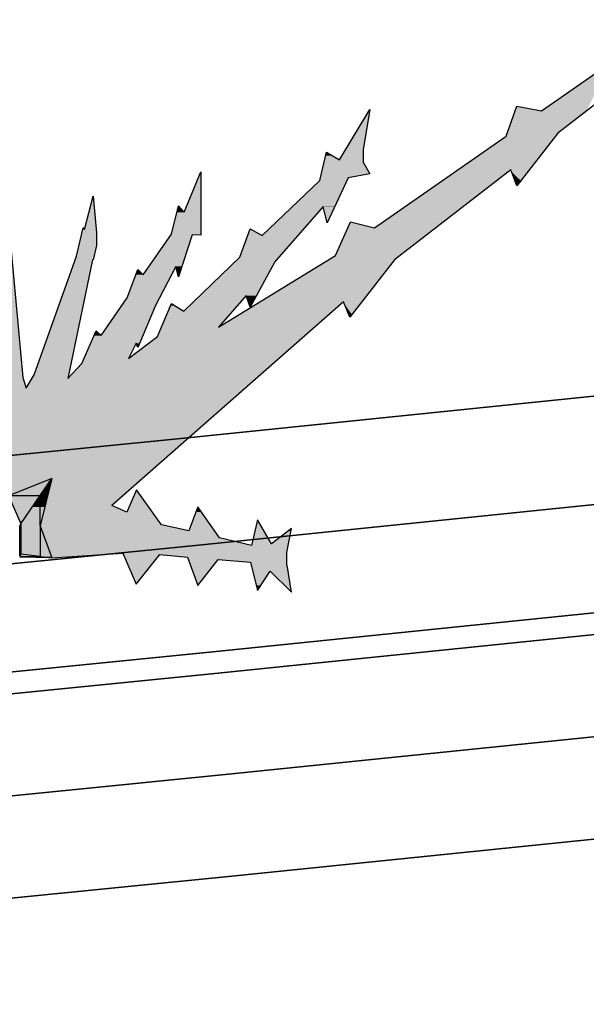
# Model space of a CAD drawing. Header units: millimetres. Extents: x 0 to 16721, y 217 to 10981.
# Tile 378 of 394: x 9207 to 9391, y 6132 to 6451. Entities that reach past the tile are written whole.
import ezdxf

# ---------------------------------------------------------------- set-up
doc = ezdxf.new("R2010")
doc.units = ezdxf.units.MM
doc.layers.add('PDF_PSS & TL', color=7, linetype='Continuous', true_color=0x7fffdf)

msp = doc.modelspace()

# ---------------------------------------------------------------- linework, layer by layer
at = {"layer": 'PDF_PSS & TL', "color": 7, "lineweight": 25}
for points in [[(9376.55, 6421.8), (9419.04, 6451.43)], [(9419.83, 6443.89), (9381.88, 6414.65)], [(9310.92, 6405.94), (9320.8, 6422.32)], [(9320.8, 6422.32), (9318.59, 6409.19), (9318.59, 6405.17)], [(9322.36, 6383.85), (9365.11, 6413.61), (9368.49, 6423.36)], [(9368.49, 6423.36), (9376.55, 6421.8)], [(9381.88, 6414.65), (9368.49, 6397.5)], [(9304.55, 6399.19), (9306.76, 6408.41)], [(9306.76, 6408.41), (9310.92, 6405.94)], [(9318.59, 6405.16), (9320.8, 6401.4)], [(9260.5, 6388.92), (9265.95, 6402.04)], [(9265.95, 6402.05), (9265.95, 6381.51)], [(9320.8, 6401.4), (9313.78, 6400.1)], [(9366.54, 6402.7), (9328.86, 6373.46)], [(9368.49, 6397.5), (9366.54, 6402.7)], [(9285.84, 6381.38), (9304.55, 6399.19)], [(9313.78, 6400.1), (9306.89, 6385.54)], [(9195, 6336.55), (9198.12, 6331.87), (9198.9, 6335.25), (9200.19, 6374.75), (9200.19, 6380.21), (9202.14, 6392.04), (9204.22, 6380.21), (9204.35, 6376.44), (9208.12, 6335.25)], [(9211.76, 6336.16), (9225.54, 6374.62), (9227.75, 6383.85), (9228.13, 6383.33), (9230.99, 6394.12), (9232.03, 6382.29), (9232.03, 6378.13), (9230.99, 6373.45)], [(9256.34, 6381.77), (9258.68, 6391)], [(9258.68, 6391), (9260.5, 6388.92)], [(9306.89, 6385.54), (9305.59, 6390.74), (9289.87, 6372.68)], [(9309.62, 6374.88), (9314.56, 6385.8)], [(9314.56, 6385.8), (9322.36, 6383.85)], [(9278.56, 6374.36), (9281.94, 6383.59)], [(9281.94, 6383.59), (9285.84, 6381.38)], [(9247.24, 6368.65), (9256.34, 6381.77)], [(9263.1, 6381.64), (9258.68, 6368)], [(9265.95, 6381.51), (9263.09, 6381.64)], [(9230.74, 6373.45), (9222.68, 6334.99)], [(9230.99, 6373.45), (9230.73, 6373.45)], [(9242.43, 6341.48), (9251.79, 6348.63), (9256.34, 6359.29), (9260.37, 6356.82), (9278.56, 6374.36)], [(9271.67, 6351.62), (9309.62, 6374.88)], [(9289.87, 6372.67), (9281.94, 6358.12)], [(9328.85, 6373.45), (9314.3, 6354.87)], [(9231.91, 6350.45), (9233.59, 6348.89), (9242.04, 6361.11), (9245.42, 6370.33)], [(9245.42, 6370.34), (9247.24, 6368.65)], [(9258.68, 6368), (9257.77, 6371.37), (9251.14, 6358.64)], [(9280.64, 6361.89), (9271.67, 6351.62)], [(9281.94, 6358.12), (9280.64, 6361.89)], [(9312.22, 6359.81), (9236.98, 6293.79)], [(9251.14, 6358.64), (9245.42, 6344.99)], [(9314.3, 6354.87), (9312.22, 6359.81)], [(9227.23, 6339.79), (9231.9, 6350.45)], [(9244.9, 6346.42), (9242.43, 6341.48)], [(9245.42, 6344.99), (9244.9, 6346.42)], [(9222.68, 6334.99), (9227.23, 6339.79)], [(9208.12, 6335.25), (9209.16, 6331.87)], [(9209.16, 6331.87), (9211.76, 6336.16)], [(9203.83, 6297.04), (9213.71, 6297.04), (9217.48, 6302.5), (9203.83, 6297.04), (9203.44, 6297.04)], [(9217.48, 6302.5), (9213.71, 6287.16), (9217.48, 6276.77)], [(9201.49, 6297.04), (9201.88, 6297.95), (9202.53, 6299.25), (9203.31, 6297.3), (9203.44, 6297.04), (9207.47, 6287.81)], [(9207.47, 6287.81), (9213.71, 6297.04)], [(9213.71, 6287.16), (9213.71, 6297.04)], [(9245.03, 6298.86), (9241.91, 6291.58)], [(9253.09, 6287.42), (9245.03, 6298.86)], [(9241.91, 6291.58), (9236.97, 6293.79)], [(9264.91, 6293.27), (9262.06, 6285.47)], [(9271.93, 6283.26), (9264.91, 6293.27)], [(9213.71, 6277.15), (9207.47, 6277.93), (9207.08, 6277.41), (9207.08, 6287.03), (9207.47, 6287.81), (9207.47, 6277.93)], [(9213.71, 6287.16), (9213.71, 6277.15), (9217.48, 6276.76), (9207.08, 6277.02)], [(9262.06, 6285.47), (9253.09, 6287.42)], [(9288.83, 6281.31), (9284.28, 6289.11), (9282.33, 6280.79)], [(9282.33, 6280.79), (9271.93, 6283.26)], [(9295.32, 6286.25), (9288.83, 6281.31)], [(9293.89, 6278.45), (9295.32, 6286.25)], [(9207.47, 6277.93), (9207.08, 6277.15), (9213.71, 6277.15)], [(9217.48, 6276.76), (9240.61, 6278.32)], [(9218.39, 6277.54), (9218.39, 6277.54)], [(9240.61, 6278.32), (9244.9, 6268.19)], [(9244.9, 6268.19), (9252.57, 6277.8)], [(9252.57, 6277.8), (9261.53, 6277.02)], [(9261.54, 6277.02), (9264.91, 6267.8)], [(9293.89, 6274.43), (9293.89, 6278.45)], [(9264.91, 6267.8), (9271.54, 6276.24)], [(9271.54, 6276.25), (9282.07, 6275.34)], [(9282.07, 6275.33), (9284.28, 6266.11)], [(9295.32, 6265.59), (9293.9, 6274.42)], [(9284.28, 6266.11), (9288.44, 6272.48)], [(9288.44, 6272.48), (9295.32, 6265.59)]]:
    msp.add_lwpolyline(points, dxfattribs=at)
at = {"layer": 'PDF_PSS & TL', "color": 4, "lineweight": 25}
for points in [[(8844.45, 6274.14), (9262.65, 6315.86), (9605.46, 6350.94), (10098.25, 6401.37), (10517.35, 6443.34), (11172.19, 6443.34), (10517.35, 6443.34), (10098.25, 6401.37), (9605.46, 6350.94), (9262.65, 6315.86), (8844.45, 6274.14)], [(8848.09, 6239.31), (9266.28, 6281.03), (9609.1, 6316.12), (10101.88, 6366.54), (10519.04, 6408.38), (11172.18, 6408.38), (10519.04, 6408.38), (10101.88, 6366.54), (9609.1, 6316.12), (9266.28, 6281.03), (8848.09, 6239.31)], [(8851.59, 6204.48), (9269.78, 6246.2), (9612.6, 6281.29), (10105.38, 6331.71), (10520.85, 6373.29), (11172.18, 6373.29), (10520.85, 6373.29), (10105.38, 6331.71), (9612.6, 6281.29), (9269.78, 6246.2), (8851.59, 6204.48)]]:
    msp.add_lwpolyline(points, dxfattribs=at)
at = {"layer": 'PDF_PSS & TL', "lineweight": 0}
for points in [[(9227.75, 6383.85), (9227.88, 6383.85)], [(9230.74, 6373.45), (9231, 6373.45)], [(9250.1, 6291.58), (9245.03, 6298.86)], [(9288.83, 6281.31), (9284.28, 6289.11)]]:
    msp.add_lwpolyline(points, close=True, dxfattribs=at)
at = {"layer": 'PDF_PSS & TL', "color": 2, "lineweight": 25}
for points in [[(8852.37, 6197.47), (9270.43, 6239.18), (9613.37, 6274.4), (10106.03, 6324.69), (10521.23, 6366.41), (11172.17, 6366.41), (10521.23, 6366.41), (10106.03, 6324.69), (9613.37, 6274.4), (9270.43, 6239.18), (8852.37, 6197.47)], [(8855.61, 6164.59), (9273.8, 6206.43), (9616.75, 6241.52), (10109.41, 6291.94), (10522.79, 6333.4), (11172.17, 6333.4), (10522.79, 6333.4), (10109.41, 6291.94), (9616.75, 6241.52), (9273.8, 6206.43), (8855.61, 6164.59)], [(8858.99, 6131.84), (9277.05, 6173.55), (9620.13, 6208.64), (10112.65, 6259.06), (10524.48, 6300.39), (11172.17, 6300.39), (10524.48, 6300.39), (10112.65, 6259.06), (9620.13, 6208.64), (9277.05, 6173.55), (8858.99, 6131.84)]]:
    msp.add_lwpolyline(points, dxfattribs=at)
at = {"layer": 'PDF_PSS & TL', "color": 46, "lineweight": 0, "true_color": 0x725600}
msp.add_lwpolyline([(9213.45, 6277.15), (9213.71, 6277.15)], close=True, dxfattribs=at)
at = {"layer": 'PDF_PSS & TL', "transparency": 33554559}
for points in [[(9399.03, 6437.39), (9391.11, 6421.8), (9376.55, 6421.8)], [(9320.41, 6421.8), (9318.59, 6409.19), (9312.87, 6409.19)], [(9320.67, 6421.8), (9320.41, 6421.8), (9318.59, 6409.19)], [(9320.8, 6422.32), (9320.67, 6421.8), (9320.41, 6421.8)], [(9367.97, 6421.8), (9381.88, 6414.65), (9365.37, 6414.65)], [(9368.23, 6422.32), (9376.55, 6421.8), (9367.97, 6421.8)], [(9391.1, 6421.8), (9367.97, 6421.8), (9381.88, 6414.65)], [(9368.49, 6423.36), (9373.82, 6422.32), (9368.23, 6422.32)], [(9373.82, 6422.32), (9368.23, 6422.32), (9376.55, 6421.8)], [(9365.37, 6414.65), (9381.1, 6413.61), (9365.11, 6413.61)], [(9381.88, 6414.65), (9365.37, 6414.65), (9381.1, 6413.61)], [(9365.11, 6413.61), (9372.52, 6402.7), (9349.39, 6402.7)], [(9381.1, 6413.61), (9365.11, 6413.61), (9372.52, 6402.7)], [(9306.76, 6408.41), (9308.84, 6407.24), (9306.5, 6407.24)], [(9312.87, 6409.19), (9318.59, 6405.94), (9310.92, 6405.94)], [(9318.59, 6409.19), (9312.87, 6409.19), (9318.59, 6405.94)], [(9306.11, 6405.16), (9320.8, 6401.4), (9305.07, 6401.4)], [(9306.24, 6405.94), (9318.59, 6405.16), (9306.11, 6405.16)], [(9318.59, 6405.16), (9306.11, 6405.16), (9320.8, 6401.4)], [(9306.5, 6407.24), (9310.92, 6405.94), (9306.24, 6405.94)], [(9318.59, 6405.94), (9306.24, 6405.94), (9318.59, 6405.16)], [(9308.84, 6407.24), (9306.5, 6407.24), (9310.92, 6405.94)], [(9265.69, 6401.4), (9265.95, 6388.92), (9260.5, 6388.92)], [(9265.95, 6402.05), (9265.95, 6401.4), (9265.69, 6401.4)], [(9265.95, 6401.4), (9265.69, 6401.4), (9265.95, 6388.92)], [(9305.07, 6401.4), (9313.78, 6400.1), (9304.81, 6400.1)], [(9320.8, 6401.4), (9305.07, 6401.4), (9313.78, 6400.1)], [(9348.48, 6402.05), (9342.24, 6383.85), (9322.36, 6383.85)], [(9365.76, 6402.05), (9348.48, 6402.05), (9342.24, 6383.85)], [(9349.39, 6402.7), (9365.76, 6402.05), (9348.48, 6402.05)], [(9366.54, 6402.7), (9349.39, 6402.7), (9365.76, 6402.05)], [(9372.52, 6402.7), (9366.54, 6402.7), (9372.13, 6402.05)], [(9366.54, 6402.7), (9372.13, 6402.05), (9366.8, 6402.05)], [(9366.8, 6402.05), (9367.84, 6399.19), (9369.79, 6399.19)], [(9366.8, 6402.05), (9372.13, 6402.05), (9369.79, 6399.19)], [(9304.55, 6399.19), (9309.36, 6390.74), (9295.71, 6390.74)], [(9304.81, 6400.1), (9313.26, 6399.19), (9304.55, 6399.19)], [(9313.26, 6399.19), (9304.55, 6399.19), (9309.36, 6390.74)], [(9313.78, 6400.1), (9304.81, 6400.1), (9313.26, 6399.19)], [(9367.84, 6399.19), (9369.79, 6399.19), (9368.49, 6397.5)], [(9230.73, 6393.08), (9231.9, 6383.33), (9228.14, 6383.33)], [(9230.99, 6394.12), (9231.12, 6393.08), (9230.73, 6393.08)], [(9231.12, 6393.08), (9230.73, 6393.08), (9231.9, 6383.33)], [(9258.16, 6388.92), (9265.95, 6381.77), (9256.34, 6381.77)], [(9258.55, 6390.87), (9260.5, 6388.92), (9258.16, 6388.92)], [(9265.95, 6388.92), (9258.16, 6388.92), (9265.95, 6381.77)], [(9258.68, 6391), (9258.81, 6390.87), (9258.55, 6390.87)], [(9258.81, 6390.87), (9258.55, 6390.87), (9260.5, 6388.92)], [(9295.59, 6390.61), (9297.4, 6381.38), (9285.84, 6381.38)], [(9295.72, 6390.74), (9305.46, 6390.61), (9295.59, 6390.61)], [(9305.46, 6390.61), (9295.59, 6390.61), (9297.4, 6381.38)], [(9305.59, 6390.74), (9295.72, 6390.74), (9305.46, 6390.61)], [(9309.36, 6390.74), (9305.59, 6390.74), (9309.23, 6390.61)], [(9305.59, 6390.74), (9309.23, 6390.61), (9305.59, 6390.61)], [(9309.23, 6390.61), (9305.59, 6390.61), (9307.02, 6385.8)], [(9305.59, 6390.61), (9307.02, 6385.8), (9306.76, 6385.8)], [(9306.76, 6385.8), (9307.02, 6385.8), (9306.89, 6385.54)], [(9314.43, 6385.54), (9322.36, 6383.85), (9313.65, 6383.85)], [(9314.56, 6385.8), (9315.73, 6385.54), (9314.43, 6385.54)], [(9315.73, 6385.54), (9314.43, 6385.54), (9322.36, 6383.85)], [(9227.36, 6382.29), (9232.03, 6378.13), (9226.45, 6378.13)], [(9227.62, 6383.33), (9232.04, 6382.29), (9227.36, 6382.29)], [(9232.03, 6382.29), (9227.36, 6382.29), (9232.03, 6378.13)], [(9227.75, 6383.85), (9228.14, 6383.33), (9227.62, 6383.33)], [(9231.91, 6383.33), (9227.62, 6383.33), (9232.04, 6382.29)], [(9227.88, 6383.85), (9227.75, 6383.85), (9228.14, 6383.33)], [(9281.81, 6383.33), (9285.84, 6381.38), (9281.16, 6381.38)], [(9281.94, 6383.59), (9282.46, 6383.33), (9281.81, 6383.33)], [(9282.46, 6383.33), (9281.81, 6383.33), (9285.84, 6381.38)], [(9313.65, 6383.85), (9330.67, 6374.88), (9309.62, 6374.88)], [(9342.24, 6383.85), (9313.65, 6383.85), (9330.67, 6374.88)], [(9256.21, 6381.51), (9259.72, 6371.38), (9249.19, 6371.38)], [(9256.34, 6381.77), (9265.95, 6381.64), (9256.21, 6381.64)], [(9263.1, 6381.64), (9256.21, 6381.64), (9263.1, 6381.51)], [(9256.21, 6381.64), (9263.1, 6381.51), (9256.21, 6381.51)], [(9263.1, 6381.51), (9256.21, 6381.51), (9259.72, 6371.38)], [(9265.95, 6381.77), (9256.34, 6381.77), (9265.95, 6381.64)], [(9263.1, 6381.64), (9265.95, 6381.64), (9265.95, 6381.51)], [(9281.16, 6381.38), (9291.43, 6374.36), (9278.56, 6374.36)], [(9297.4, 6381.38), (9281.16, 6381.38), (9291.43, 6374.36)], [(9226.45, 6378.13), (9231.25, 6374.62), (9225.54, 6374.62)], [(9232.03, 6378.13), (9226.45, 6378.13), (9231.25, 6374.62)], [(9200.19, 6374.75), (9208.12, 6335.25), (9198.9, 6335.25)], [(9204.48, 6374.75), (9200.19, 6374.75), (9208.12, 6335.25)], [(9225.15, 6373.45), (9222.94, 6336.16), (9211.76, 6336.16)], [(9230.74, 6373.45), (9225.15, 6373.45), (9222.94, 6336.16)], [(9225.54, 6374.62), (9230.99, 6373.45), (9225.15, 6373.45)], [(9225.15, 6373.45), (9230.73, 6373.45), (9230.73, 6373.45)], [(9230.73, 6373.45), (9230.73, 6373.45), (9225.15, 6373.45)], [(9231.25, 6374.62), (9225.54, 6374.62), (9230.99, 6373.45)], [(9276.74, 6372.67), (9284.02, 6361.89), (9265.56, 6361.89)], [(9278.56, 6374.36), (9289.87, 6372.67), (9276.74, 6372.67)], [(9289.87, 6372.67), (9276.74, 6372.67), (9284.02, 6361.89)], [(9291.43, 6374.36), (9278.56, 6374.36), (9289.87, 6372.67)], [(9307.28, 6373.45), (9318.2, 6359.81), (9285.06, 6359.81)], [(9309.62, 6374.88), (9328.85, 6373.45), (9307.28, 6373.45)], [(9328.85, 6373.45), (9307.28, 6373.45), (9318.2, 6359.81)], [(9330.67, 6374.88), (9309.62, 6374.88), (9328.85, 6373.45)], [(9245.42, 6370.08), (9247.24, 6368.65), (9244.9, 6368.65)], [(9245.42, 6370.34), (9245.81, 6370.08), (9245.42, 6370.08)], [(9245.81, 6370.08), (9245.42, 6370.08), (9247.24, 6368.65)], [(9248.41, 6370.34), (9256.47, 6368.65), (9247.24, 6368.65)], [(9249.19, 6371.37), (9257.25, 6370.34), (9248.41, 6370.34)], [(9257.25, 6370.34), (9248.41, 6370.34), (9256.47, 6368.65)], [(9257.77, 6371.37), (9249.19, 6371.37), (9257.25, 6370.34)], [(9259.72, 6371.37), (9257.77, 6371.37), (9259.46, 6370.34)], [(9257.77, 6371.37), (9259.46, 6370.34), (9258.03, 6370.34)], [(9258.03, 6370.34), (9258.42, 6368.65), (9258.81, 6368.65)], [(9258.03, 6370.34), (9259.46, 6370.34), (9258.81, 6368.65)], [(9244.9, 6368.65), (9252.44, 6361.11), (9242.04, 6361.11)], [(9256.47, 6368.65), (9244.9, 6368.65), (9252.44, 6361.11)], [(9258.42, 6368.65), (9258.81, 6368.65), (9258.68, 6368)], [(9242.04, 6361.11), (9251.14, 6358.64), (9240.35, 6358.64)], [(9252.44, 6361.11), (9242.04, 6361.11), (9251.14, 6358.64)], [(9265.57, 6361.89), (9276.22, 6356.82), (9260.37, 6356.82)], [(9265.56, 6361.89), (9280.64, 6361.89), (9280.64, 6361.89)], [(9280.64, 6361.89), (9280.64, 6361.89), (9265.56, 6361.89)], [(9280.64, 6361.89), (9265.57, 6361.89), (9276.22, 6356.82)], [(9280.64, 6361.89), (9284.02, 6361.89), (9284.02, 6361.89)], [(9284.02, 6361.89), (9284.02, 6361.89), (9280.64, 6361.89)], [(9280.64, 6361.89), (9281.81, 6358.64), (9282.2, 6358.64)], [(9280.64, 6361.89), (9284.02, 6361.89), (9282.2, 6358.64)], [(9240.35, 6358.64), (9247.11, 6348.89), (9233.59, 6348.89)], [(9251.14, 6358.64), (9240.35, 6358.64), (9247.11, 6348.89)], [(9255.3, 6356.82), (9271.67, 6351.62), (9252.96, 6351.62)], [(9256.08, 6358.64), (9260.37, 6356.82), (9255.3, 6356.82)], [(9276.22, 6356.82), (9255.3, 6356.82), (9271.67, 6351.62)], [(9256.34, 6359.29), (9257.51, 6358.64), (9256.08, 6358.64)], [(9257.51, 6358.64), (9256.08, 6358.64), (9260.37, 6356.82)], [(9284.28, 6359.42), (9302.73, 6351.62), (9271.67, 6351.62)], [(9281.81, 6358.64), (9282.2, 6358.64), (9281.94, 6358.12)], [(9285.06, 6359.81), (9311.7, 6359.42), (9284.28, 6359.42)], [(9311.7, 6359.42), (9284.28, 6359.42), (9302.73, 6351.62)], [(9312.22, 6359.81), (9285.06, 6359.81), (9311.7, 6359.42)], [(9318.2, 6359.81), (9312.22, 6359.81), (9317.81, 6359.42)], [(9312.22, 6359.81), (9317.81, 6359.42), (9312.35, 6359.42)], [(9312.35, 6359.42), (9313.91, 6355.78), (9314.95, 6355.78)], [(9312.35, 6359.42), (9317.81, 6359.42), (9314.95, 6355.78)], [(9313.91, 6355.78), (9314.95, 6355.78), (9314.3, 6354.87)], [(9231.91, 6350.45), (9232.81, 6349.67), (9231.65, 6349.67)], [(9252.96, 6351.62), (9299.48, 6348.63), (9251.79, 6348.63)], [(9302.73, 6351.62), (9252.96, 6351.62), (9299.48, 6348.63)], [(9231.26, 6348.89), (9246.07, 6346.42), (9230.22, 6346.42)], [(9231.65, 6349.67), (9233.59, 6348.89), (9231.26, 6348.89)], [(9247.11, 6348.89), (9231.26, 6348.89), (9246.07, 6346.42)], [(9232.81, 6349.67), (9231.65, 6349.67), (9233.59, 6348.89)], [(9251.79, 6348.63), (9291.3, 6341.48), (9242.43, 6341.48)], [(9299.48, 6348.63), (9251.79, 6348.63), (9291.3, 6341.48)], [(9229.57, 6344.99), (9242.43, 6341.48), (9228.01, 6341.48)], [(9230.22, 6346.42), (9244.12, 6344.99), (9229.57, 6344.99)], [(9244.12, 6344.99), (9229.57, 6344.99), (9242.43, 6341.48)], [(9244.9, 6346.42), (9230.22, 6346.42), (9244.12, 6344.99)], [(9244.9, 6346.42), (9246.07, 6346.42), (9245.42, 6344.99)], [(9228.01, 6341.48), (9289.35, 6339.79), (9227.23, 6339.79)], [(9291.3, 6341.48), (9228.01, 6341.48), (9289.35, 6339.79)], [(9227.23, 6339.79), (9283.89, 6334.99), (9222.68, 6334.99)], [(9289.35, 6339.79), (9227.23, 6339.79), (9283.89, 6334.99)], [(9198.9, 6335.25), (9209.16, 6331.87), (9198.12, 6331.87)], [(9208.12, 6335.25), (9198.9, 6335.25), (9209.16, 6331.87)], [(9210.98, 6334.99), (9280.25, 6331.87), (9209.17, 6331.87)], [(9211.76, 6336.16), (9222.68, 6334.99), (9210.98, 6334.99)], [(9283.89, 6334.99), (9210.98, 6334.99), (9280.25, 6331.87)], [(9222.94, 6336.16), (9211.76, 6336.16), (9222.68, 6334.99)], [(9149.77, 6331.87), (9209.16, 6331.87), (9209.16, 6331.87)], [(9209.16, 6331.87), (9209.16, 6331.87), (9149.77, 6331.87)], [(9280.25, 6331.87), (9149.78, 6331.87), (9246.85, 6302.5)], [(9149.78, 6331.87), (9246.85, 6302.5), (9172.13, 6302.5)], [(9217.48, 6302.5), (9191.75, 6302.5), (9209.42, 6299.25)], [(9191.75, 6302.5), (9209.42, 6299.25), (9198.77, 6299.25)], [(9217.48, 6302.5), (9236.97, 6293.79), (9215.4, 6293.79)], [(9246.85, 6302.5), (9217.48, 6302.5), (9236.97, 6293.79)], [(9209.42, 6299.25), (9202.53, 6299.25), (9208.38, 6298.86)], [(9202.53, 6299.25), (9208.38, 6298.86), (9202.66, 6298.86)], [(9202.66, 6298.86), (9208.38, 6298.86), (9204.35, 6297.3)], [(9245.03, 6298.86), (9250.1, 6291.58), (9241.91, 6291.58)], [(9215.4, 6293.79), (9241.91, 6291.58), (9214.88, 6291.58)], [(9236.97, 6293.79), (9215.4, 6293.79), (9241.91, 6291.58)], [(9264.91, 6293.27), (9266.08, 6291.58), (9264.26, 6291.58)], [(9214.88, 6291.58), (9253.09, 6287.42), (9213.84, 6287.42)], [(9250.1, 6291.58), (9214.88, 6291.58), (9253.09, 6287.42)], [(9264.26, 6291.58), (9270.37, 6285.47), (9262.06, 6285.47)], [(9266.08, 6291.58), (9264.26, 6291.58), (9270.37, 6285.47)], [(9213.84, 6287.42), (9254.39, 6287.16), (9213.71, 6287.16)], [(9254.39, 6287.16), (9213.71, 6287.16), (9262.05, 6285.47)], [(9213.71, 6287.16), (9262.05, 6285.47), (9214.36, 6285.47)], [(9253.09, 6287.42), (9213.84, 6287.42), (9254.39, 6287.16)], [(9284.28, 6289.11), (9288.83, 6281.31), (9282.46, 6281.31)], [(9270.37, 6285.47), (9214.36, 6285.47), (9271.93, 6283.26)], [(9214.36, 6285.47), (9271.93, 6283.26), (9215.14, 6283.26)], [(9271.93, 6283.26), (9215.14, 6283.26), (9282.33, 6280.79)], [(9215.14, 6283.26), (9282.33, 6280.79), (9216.05, 6280.79)], [(9294.15, 6285.47), (9294.41, 6281.31), (9288.83, 6281.31)], [(9295.06, 6285.47), (9294.15, 6285.47), (9294.41, 6281.31)], [(9295.32, 6286.25), (9295.06, 6285.47), (9294.16, 6285.47)], [(9294.28, 6280.79), (9216.05, 6280.79), (9293.9, 6278.45)], [(9216.05, 6280.79), (9293.9, 6278.45), (9216.83, 6278.45)], [(9282.46, 6281.31), (9294.29, 6280.79), (9282.33, 6280.79)], [(9294.42, 6281.31), (9282.46, 6281.31), (9294.29, 6280.79)], [(9293.89, 6278.45), (9216.83, 6278.45), (9293.89, 6278.32)], [(9216.83, 6278.45), (9293.89, 6278.32), (9216.96, 6278.32)], [(9240.61, 6278.32), (9216.96, 6278.32), (9233.59, 6277.8)], [(9216.96, 6278.32), (9233.59, 6277.8), (9217.09, 6277.8)], [(9233.59, 6277.8), (9217.09, 6277.8), (9222.68, 6277.02)], [(9217.09, 6277.8), (9222.68, 6277.02), (9217.35, 6277.02)], [(9217.35, 6277.02), (9222.68, 6277.02), (9217.48, 6276.76)], [(9293.89, 6278.32), (9240.61, 6278.32), (9293.89, 6277.8)], [(9240.61, 6278.32), (9293.89, 6277.8), (9240.87, 6277.8)], [(9252.57, 6277.8), (9240.87, 6277.8), (9252.05, 6277.02)], [(9240.87, 6277.8), (9252.05, 6277.02), (9241.13, 6277.02)], [(9252.05, 6277.02), (9241.13, 6277.02), (9248.02, 6271.96)], [(9241.13, 6277.02), (9248.02, 6271.96), (9243.34, 6271.96)], [(9293.89, 6277.8), (9252.57, 6277.8), (9293.89, 6277.02)], [(9252.57, 6277.8), (9293.89, 6277.02), (9261.54, 6277.02)], [(9293.89, 6277.02), (9261.54, 6277.02), (9293.89, 6276.24)], [(9261.54, 6277.02), (9293.89, 6276.24), (9261.8, 6276.24)], [(9271.54, 6276.25), (9261.8, 6276.25), (9270.76, 6275.34)], [(9261.8, 6276.25), (9270.76, 6275.34), (9262.19, 6275.34)], [(9262.19, 6275.33), (9264.78, 6268.19), (9265.17, 6268.19)], [(9262.19, 6275.33), (9270.76, 6275.33), (9265.17, 6268.19)], [(9293.89, 6276.25), (9271.54, 6276.25), (9293.89, 6275.34)], [(9271.54, 6276.25), (9293.89, 6275.34), (9282.07, 6275.34)], [(9293.89, 6275.33), (9282.07, 6275.33), (9293.89, 6274.43)], [(9282.07, 6275.33), (9293.89, 6274.43), (9282.33, 6274.43)], [(9293.89, 6274.43), (9282.33, 6274.43), (9294.28, 6272.48)], [(9282.33, 6274.43), (9294.28, 6272.48), (9282.85, 6272.48)], [(9243.34, 6271.96), (9248.02, 6271.96), (9244.9, 6268.19)], [(9288.44, 6272.48), (9282.85, 6272.48), (9288.18, 6271.96)], [(9282.85, 6272.48), (9288.18, 6271.96), (9282.85, 6271.96)], [(9282.85, 6271.96), (9283.89, 6267.8), (9285.45, 6267.8)], [(9282.85, 6271.96), (9288.18, 6271.96), (9285.45, 6267.8)], [(9294.28, 6272.48), (9288.44, 6272.48), (9294.28, 6271.96)], [(9288.44, 6272.48), (9294.28, 6271.96), (9288.96, 6271.96)], [(9288.96, 6271.96), (9294.8, 6266.11), (9295.19, 6266.11)], [(9288.96, 6271.96), (9294.28, 6271.96), (9295.19, 6266.11)], [(9264.78, 6268.19), (9265.17, 6268.19), (9264.91, 6267.8)], [(9283.89, 6267.8), (9285.45, 6267.8), (9284.28, 6266.11)], [(9294.8, 6266.11), (9295.19, 6266.11), (9295.32, 6265.59)]]:
    msp.add_solid(points, dxfattribs=at)
at = {"layer": 'PDF_PSS & TL', "color": 46, "true_color": 0x725600, "transparency": 33554559}
for points in [[(9217.48, 6302.5), (9215.27, 6299.25), (9209.42, 6299.25)], [(9216.7, 6299.25), (9217.48, 6302.5), (9215.27, 6299.25)], [(9209.42, 6299.25), (9213.71, 6297.04), (9203.83, 6297.04)], [(9215.27, 6299.25), (9209.42, 6299.25), (9213.71, 6297.04)], [(9215.27, 6299.25), (9216.18, 6297.04), (9213.71, 6297.04)], [(9216.7, 6299.25), (9215.27, 6299.25), (9216.18, 6297.04)], [(9213.71, 6297.04), (9203.44, 6297.04), (9211.11, 6293.27)], [(9203.44, 6297.04), (9211.11, 6293.27), (9205.13, 6293.27)], [(9213.71, 6297.04), (9213.71, 6293.27), (9211.11, 6293.27)], [(9216.18, 6297.04), (9213.71, 6297.04), (9215.27, 6293.27)], [(9213.71, 6297.04), (9215.27, 6293.27), (9213.71, 6293.27)], [(9211.11, 6293.27), (9205.13, 6293.27), (9207.99, 6288.59)], [(9205.13, 6293.27), (9207.99, 6288.59), (9207.21, 6288.59)], [(9211.11, 6293.27), (9213.71, 6288.59), (9207.99, 6288.59)], [(9213.71, 6293.27), (9211.11, 6293.27), (9213.71, 6288.59)], [(9213.71, 6293.27), (9213.71, 6287.81), (9213.97, 6287.81)], [(9213.71, 6293.27), (9215.27, 6293.27), (9213.97, 6287.81)], [(9207.21, 6288.59), (9207.99, 6288.59), (9207.47, 6287.81)], [(9207.99, 6288.59), (9213.71, 6287.81), (9207.47, 6287.81)], [(9213.71, 6287.81), (9207.47, 6287.81), (9213.71, 6287.16)], [(9207.47, 6287.81), (9213.71, 6287.16), (9207.47, 6287.16)], [(9213.71, 6287.16), (9207.47, 6287.16), (9213.71, 6287.03)], [(9207.47, 6287.16), (9213.71, 6287.03), (9207.47, 6287.03)], [(9213.71, 6287.03), (9207.47, 6287.03), (9213.71, 6277.93)], [(9207.47, 6287.03), (9213.71, 6277.93), (9207.47, 6277.93)], [(9213.71, 6288.59), (9207.99, 6288.59), (9213.71, 6287.81)], [(9213.71, 6287.81), (9213.97, 6287.81), (9213.71, 6287.16)], [(9213.71, 6287.16), (9213.84, 6287.03), (9213.71, 6287.03)], [(9213.84, 6287.03), (9213.71, 6287.03), (9217.35, 6277.16)], [(9213.71, 6287.03), (9217.35, 6277.16), (9213.71, 6277.16)], [(9207.21, 6277.41), (9213.71, 6277.15), (9207.08, 6277.15)], [(9213.71, 6277.15), (9207.08, 6277.15), (9214.62, 6277.02)], [(9207.08, 6277.15), (9214.62, 6277.02), (9207.08, 6277.02)], [(9207.08, 6277.02), (9210.98, 6276.89), (9215.66, 6276.89)], [(9207.08, 6277.02), (9214.62, 6277.02), (9215.66, 6276.89)], [(9207.47, 6277.93), (9211.37, 6277.41), (9207.21, 6277.41)], [(9211.37, 6277.41), (9207.21, 6277.41), (9213.71, 6277.15)], [(9213.71, 6277.93), (9207.47, 6277.93), (9213.71, 6277.15)], [(9207.47, 6277.93), (9213.71, 6277.15), (9213.45, 6277.15)], [(9210.98, 6276.89), (9215.66, 6276.89), (9217.48, 6276.76)], [(9213.71, 6277.15), (9217.35, 6277.15), (9217.35, 6277.15)], [(9217.35, 6277.15), (9217.35, 6277.15), (9213.71, 6277.15)], [(9213.71, 6277.15), (9216.05, 6276.89), (9217.48, 6276.89)], [(9213.71, 6277.15), (9217.35, 6277.15), (9217.48, 6276.89)], [(9216.05, 6276.89), (9217.48, 6276.89), (9217.48, 6276.76)]]:
    msp.add_solid(points, dxfattribs=at)

doc.saveas('drawing.dxf')
